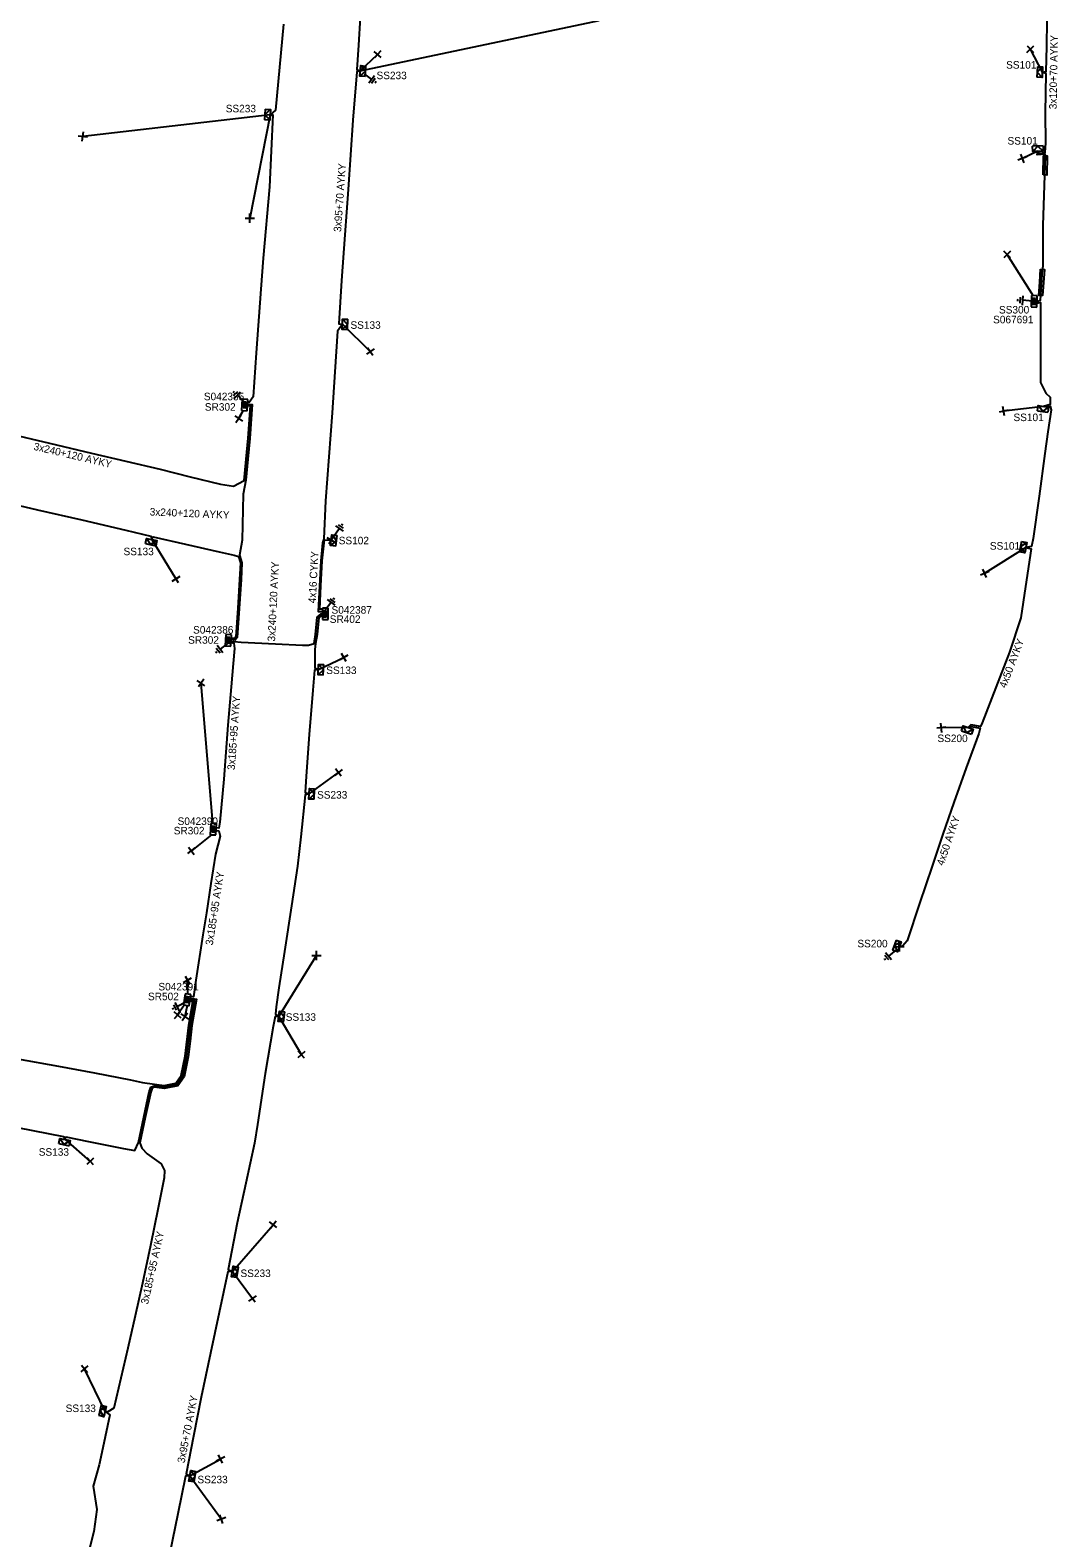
# Model space of a CAD drawing. Extents: x -748492 to -735633, y -1146251 to -1139940.
# Drawn here: x -736609.6 to -736473.2, y -1145586.5 to -1145386.4 of the extents above; entities that cross this region are included whole.
import ezdxf

# ---------------------------------------------------------------- set-up
doc = ezdxf.new("R2010")
doc.units = 0
for name, color, linetype in [('Vrstva 1', 7, 'Continuous'), ('Vrstva 14', 7, 'Continuous'), ('Vrstva 15', 7, 'Continuous'), ('Vrstva 20', 7, 'Continuous'), ('Vrstva 28', 7, 'Continuous'), ('Vrstva 29', 7, 'Continuous'), ('Vrstva 30', 7, 'Continuous'), ('Vrstva 31', 7, 'Continuous'), ('Vrstva 33', 7, 'Continuous'), ('Vrstva 34', 7, 'Continuous'), ('Vrstva 5', 7, 'Continuous'), ('Vrstva 52', 7, 'Continuous'), ('Vrstva 54', 7, 'Continuous'), ('Vrstva 59', 7, 'Continuous'), ('Vrstva 6', 7, 'Continuous'), ('Vrstva 8', 7, 'Continuous'), ('Vrstva 9', 7, 'Continuous')]:
    doc.layers.add(name, color=color, linetype=linetype)

# ---------------------------------------------------------------- blocks, each defined once
blk = doc.blocks.new('NN800')
at = {"layer": 'Vrstva 1'}
for points in [[(-0.44, 0.44), (0.44, -0.44)], [(-0.44, -0.44), (0.44, 0.44)]]:
    blk.add_lwpolyline(points, dxfattribs=at)
blk = doc.blocks.new('NN620')
at = {"layer": 'Vrstva 8'}
for points in [[(0.75, 0), (-0.75, 0)], [(-0.75, 0), (-0.75, -0.75)], [(0.75, -0.75), (0.75, 0)], [(-0.75, -0.75), (0.75, -0.75)], [(0.37, -0.18), (-0.38, -0.18)], [(-0.38, -0.18), (-0.38, -0.56)], [(-0.38, -0.56), (0.37, -0.56)], [(0.32, -0.23), (-0.33, -0.23)], [(-0.33, -0.23), (-0.33, -0.51)], [(-0.33, -0.51), (0.32, -0.51)], [(0.27, -0.27), (-0.28, -0.27)], [(-0.28, -0.27), (-0.28, -0.46)], [(-0.28, -0.46), (0.27, -0.46)], [(0.23, -0.32), (-0.23, -0.32)], [(-0.23, -0.32), (-0.23, -0.42)], [(-0.23, -0.42), (0.23, -0.42)], [(-0.19, -0.37), (0.19, -0.37)], [(0.23, -0.42), (0.23, -0.32)], [(0.27, -0.46), (0.27, -0.27)], [(0.32, -0.51), (0.32, -0.23)], [(0.37, -0.56), (0.37, -0.18)]]:
    blk.add_lwpolyline(points, dxfattribs=at)
blk = doc.blocks.new('NN630')
at = {"layer": 'Vrstva 9'}
for points in [[(0, -0.7), (-0.7, 0)], [(-0.7, -0.7), (-0.7, 0), (0.7, 0), (0.7, -0.7)], [(-0.7, -0.7), (0.7, -0.7)], [(0, -0.7), (0.7, 0)]]:
    blk.add_lwpolyline(points, dxfattribs=at)
blk = doc.blocks.new('NN810')
at = {"layer": 'Vrstva 14'}
for points in [[(0.63, -1.89), (-0.62, -1.89)], [(0, -0.64), (0, -1.89)], [(0.39, -2.2), (-0.4, -2.2)], [(0, -2.52), (-0.12, -2.52)], [(0.14, -2.52), (0, -2.52)]]:
    blk.add_lwpolyline(points, dxfattribs=at)

msp = doc.modelspace()

# ---------------------------------------------------------------- linework, layer by layer
at = {"layer": 'Vrstva 20'}
for points in [[(-736475.18, -1145405.6), (-736475.12, -1145403.05), (-736474.62, -1145403.07), (-736474.68, -1145405.62)], [(-736475.51, -1145418.11), (-736475.01, -1145418.15), (-736475.13, -1145419.88), (-736475.24, -1145421.62), (-736475.74, -1145421.58), (-736475.62, -1145419.85)]]:
    msp.add_lwpolyline(points, close=True, dxfattribs=at)
at = {"layer": 'Vrstva 5'}
for points in [[(-736575.94, -1145385.59), (-736576.48, -1145391.3), (-736577.02, -1145397.02), (-736577.73, -1145397.62), (-736577.38, -1145397.62), (-736577.6, -1145402.41), (-736577.83, -1145407.19), (-736578.66, -1145416.64), (-736578.98, -1145420.74), (-736579.58, -1145429.22), (-736579.97, -1145435.07), (-736580.51, -1145435.82), (-736580.72, -1145435.82)], [(-736565.8, -1145384.68), (-736566.03, -1145388.39), (-736566.23, -1145391.61), (-736565.77, -1145391.79), (-736566.25, -1145391.91), (-736566.77, -1145398.35), (-736567.08, -1145402.94), (-736567.4, -1145407.52), (-736567.83, -1145413.56), (-736568.26, -1145419.61), (-736568.6, -1145425.35), (-736568.15, -1145425.42), (-736568.81, -1145426.32), (-736569.16, -1145431.74), (-736569.5, -1145437.16), (-736569.94, -1145443.01), (-736570.38, -1145448.86), (-736570.63, -1145453.91), (-736570.78, -1145454.41), (-736571.02, -1145456.8), (-736571.36, -1145463.53), (-736570.8, -1145463.56)], [(-736476, -1145422.38), (-736475.51, -1145422.23), (-736475.26, -1145418.13), (-736475.15, -1145417.71), (-736475.15, -1145412.33), (-736474.93, -1145405.61), (-736474.87, -1145403.06), (-736474.89, -1145402.84), (-736475.96, -1145402.94), (-736475.86, -1145402.46), (-736475.76, -1145402.72), (-736474.89, -1145402.64), (-736474.8, -1145401.33), (-736474.85, -1145397.39), (-736474.81, -1145394.71), (-736474.76, -1145392.17), (-736475.27, -1145391.97), (-736474.76, -1145391.87), (-736474.7, -1145388.56), (-736474.63, -1145385.1)], [(-736476.03, -1145422.6), (-736475.53, -1145422.52), (-736475.52, -1145423.23), (-736475.51, -1145428.19), (-736475.5, -1145433.14), (-736474.8, -1145434.57), (-736474.26, -1145435.11), (-736474.25, -1145436.06), (-736475.14, -1145436.31), (-736474.24, -1145436.3), (-736474.12, -1145436.79), (-736474.53, -1145439.69), (-736474.94, -1145442.58), (-736475.72, -1145448.21), (-736476.51, -1145453.84), (-736476.71, -1145454.91), (-736477.48, -1145455.06), (-736476.76, -1145455.21), (-736477.52, -1145460.2), (-736478.15, -1145464.36), (-736479.65, -1145468.92), (-736481.45, -1145473.61), (-736483.24, -1145478.3), (-736483.47, -1145478.81), (-736484.75, -1145478.56), (-736485.13, -1145478.93)], [(-736612.62, -1145439.89), (-736607.03, -1145441.21), (-736601.43, -1145442.52), (-736596.88, -1145443.59), (-736592.32, -1145444.66), (-736588.33, -1145445.66), (-736584.34, -1145446.66), (-736582.58, -1145446.89), (-736581.2, -1145446.17), (-736580.91, -1145443.32), (-736580.64, -1145440.54), (-736580.33, -1145436.25), (-736580.75, -1145436.25)], [(-736580.73, -1145436.05), (-736580.11, -1145436.05), (-736580.44, -1145440.56), (-736580.71, -1145443.33), (-736580.98, -1145446.11), (-736581.31, -1145447.97), (-736581.44, -1145454.08), (-736581.79, -1145456.07), (-736581.48, -1145457.07), (-736581.58, -1145459.29), (-736581.84, -1145463.14), (-736582.09, -1145467), (-736582.36, -1145467.33), (-736582.91, -1145467.27)], [(-736617.85, -1145447.88), (-736608.61, -1145450.04), (-736602.74, -1145451.39), (-736596.87, -1145452.74), (-736593.56, -1145453.56), (-736593.44, -1145453.98), (-736593.26, -1145453.63), (-736588.95, -1145454.6), (-736584.5, -1145455.61), (-736582.51, -1145456.04), (-736581.95, -1145456.23), (-736581.68, -1145457.09), (-736581.78, -1145459.27), (-736582.03, -1145463.1), (-736582.29, -1145466.92), (-736582.46, -1145467.13), (-736582.9, -1145467.07)], [(-736570.8, -1145464.07), (-736570.93, -1145464.08), (-736571.29, -1145464.38), (-736571.5, -1145466.61), (-736571.7, -1145467.79), (-736571.81, -1145468.59), (-736571.82, -1145471.02), (-736571.34, -1145471.25), (-736571.83, -1145471.32), (-736572.06, -1145473.98), (-736572.54, -1145479.88), (-736572.94, -1145485.38), (-736573.07, -1145487.55), (-736572.56, -1145487.73), (-736573.09, -1145487.85), (-736573.66, -1145493.46), (-736574.11, -1145497.33), (-736574.9, -1145502.58), (-736575.84, -1145508.67), (-736576.59, -1145513.49), (-736576.92, -1145516.01), (-736577.03, -1145517), (-736576.57, -1145517.27), (-736577.08, -1145517.3), (-736577.33, -1145518.61), (-736578.4, -1145524.84), (-736579.4, -1145531.61), (-736579.81, -1145534.12), (-736580.95, -1145539.4), (-736582.1, -1145544.67), (-736583.29, -1145550.87), (-736582.74, -1145551.13), (-736583.35, -1145551.17), (-736585.63, -1145561.96), (-736586.89, -1145567.81), (-736587.91, -1145572.98), (-736588.89, -1145577.99), (-736588.39, -1145578.25), (-736588.95, -1145578.29), (-736589.98, -1145583.31), (-736591.05, -1145588.49)], [(-736582.91, -1145467.47), (-736582.49, -1145467.53), (-736581.56, -1145467.59), (-736577.04, -1145467.83), (-736573.42, -1145468), (-736572.63, -1145468.02), (-736571.9, -1145467.8), (-736571.7, -1145466.59), (-736571.49, -1145464.28), (-736570.95, -1145463.85), (-736570.8, -1145463.85)], [(-736582.92, -1145467.67), (-736582.53, -1145467.73), (-736582.47, -1145468.45), (-736582.64, -1145470.44), (-736582.9, -1145473.54), (-736583.33, -1145478.63), (-736583.61, -1145482.19), (-736583.88, -1145485.81), (-736584.43, -1145491.51), (-736584.52, -1145492.3), (-736584.89, -1145492.27)], [(-736584.91, -1145492.62), (-736584.52, -1145492.65), (-736584.37, -1145493.34), (-736585, -1145495.73), (-736585.59, -1145499.63), (-736586.18, -1145503.53), (-736586.65, -1145506.46), (-736587.58, -1145512.47), (-736587.91, -1145514.7), (-736588.29, -1145514.64)], [(-736646.21, -1145526.04), (-736646.02, -1145525.56), (-736640.27, -1145526.59), (-736634.4, -1145527.64), (-736625.94, -1145529.21), (-736617.47, -1145530.78), (-736611.24, -1145532.01), (-736605.16, -1145533.21), (-736604.95, -1145533.61), (-736604.86, -1145533.27), (-736601.85, -1145533.89), (-736597.18, -1145534.81), (-736595.67, -1145535.08), (-736595.21, -1145534.01), (-736593.78, -1145527.27), (-736593.56, -1145526.68), (-736593.02, -1145526.45), (-736591.8, -1145526.65), (-736590.11, -1145526.33), (-736589.35, -1145525.21), (-736588.81, -1145522.6), (-736588.31, -1145518.45), (-736587.75, -1145515.2), (-736588.35, -1145515.07)], [(-736611.26, -1145522.92), (-736605.83, -1145523.87), (-736601.05, -1145524.78), (-736596.27, -1145525.7), (-736594.68, -1145526.04), (-736593.07, -1145526.29), (-736591.8, -1145526.45), (-736590.23, -1145526.15), (-736589.53, -1145525.13), (-736589.01, -1145522.56), (-736588.51, -1145518.42), (-736587.98, -1145515.36), (-736588.39, -1145515.28)], [(-736588.32, -1145514.86), (-736587.5, -1145514.99), (-736588.11, -1145518.47), (-736588.36, -1145520.55), (-736588.61, -1145522.63), (-736589.16, -1145525.29), (-736589.99, -1145526.51), (-736591.79, -1145526.85), (-736593.12, -1145526.69), (-736593.39, -1145526.8), (-736593.58, -1145527.33), (-736594.3, -1145530.69), (-736595.01, -1145534.05), (-736594.76, -1145534.76), (-736594.05, -1145535.53), (-736592.2, -1145536.83), (-736591.76, -1145537.72), (-736591.78, -1145538.68), (-736592.57, -1145542.7), (-736593.63, -1145547.7), (-736594.69, -1145552.69), (-736595.65, -1145557.01), (-736596.61, -1145561.32), (-736597.55, -1145565.28), (-736598.48, -1145569.25), (-736599.27, -1145569.75), (-736599.64, -1145569.73), (-736599.02, -1145570.16), (-736599.94, -1145574.52), (-736600.4, -1145576.79), (-736601.21, -1145579.61), (-736600.72, -1145582.74), (-736601.14, -1145585.66), (-736602.03, -1145589.12)]]:
    msp.add_lwpolyline(points, dxfattribs=at)
at = {"layer": 'Vrstva 52'}
for points in [[(-736570.8, -1145463.25), (-736571.15, -1145463.25), (-736570.99, -1145460.13), (-736570.82, -1145456.82), (-736570.5, -1145454.04), (-736569.64, -1145454.07)], [(-736485.13, -1145478.93), (-736484.71, -1145478.78), (-736483.54, -1145479.01), (-736483.72, -1145479.72), (-736485.38, -1145484.3), (-736487.03, -1145488.89), (-736488.46, -1145493.11), (-736489.9, -1145497.33), (-736491.57, -1145502.28), (-736493.23, -1145507.24), (-736493.83, -1145507.96), (-736494.25, -1145508.06)]]:
    msp.add_lwpolyline(points, dxfattribs=at)
at = {"layer": 'Vrstva 59'}
for points in [[(-736565.77, -1145391.79), (-736534.07, -1145385.08)], [(-736565.77, -1145391.79), (-736563.48, -1145389.61)], [(-736475.27, -1145391.97), (-736476.87, -1145388.91)], [(-736577.73, -1145397.62), (-736602.58, -1145400.51)], [(-736577.73, -1145397.62), (-736580.43, -1145411.32)], [(-736475.86, -1145402.46), (-736477.93, -1145403.41)], [(-736476.45, -1145421.67), (-736479.93, -1145416.16)], [(-736568.15, -1145425.42), (-736564.46, -1145429.04)], [(-736475.14, -1145436.31), (-736480.41, -1145436.95)], [(-736581.33, -1145436.87), (-736581.93, -1145437.94)], [(-736593.44, -1145453.98), (-736590.24, -1145459.21)], [(-736477.48, -1145455.06), (-736482.92, -1145458.47)], [(-736571.34, -1145471.25), (-736567.96, -1145469.64)], [(-736585.34, -1145491.67), (-736586.9, -1145473.04)], [(-736485.13, -1145478.93), (-736488.68, -1145478.96)], [(-736572.56, -1145487.73), (-736568.68, -1145484.9)], [(-736585.53, -1145493.17), (-736588.18, -1145495.29)], [(-736576.57, -1145517.27), (-736571.58, -1145509.18)], [(-736588.65, -1145514.31), (-736588.71, -1145512.46)], [(-736589.09, -1145515.76), (-736590.01, -1145517.09)], [(-736588.73, -1145515.81), (-736589.05, -1145517.3)], [(-736576.57, -1145517.27), (-736573.58, -1145522.37)], [(-736604.95, -1145533.61), (-736601.61, -1145536.52)], [(-736582.74, -1145551.13), (-736577.32, -1145544.92)], [(-736582.74, -1145551.13), (-736580.09, -1145554.71)], [(-736599.64, -1145569.73), (-736602.35, -1145564.04)], [(-736588.39, -1145578.25), (-736584.32, -1145576.02)], [(-736588.39, -1145578.25), (-736584.21, -1145584)]]:
    msp.add_lwpolyline(points, dxfattribs=at)

# ---------------------------------------------------------------- block references
at = {"layer": 'Vrstva 15'}
for p, rotation in [((-736565.77, -1145391.79), 52.60987786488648), ((-736476, -1145422.38), -94.24347418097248), ((-736580.74, -1145436.15), -134.66097771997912), ((-736569.64, -1145454.07), 145.3047610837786), ((-736570.8, -1145463.85), 143.18239721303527), ((-736582.91, -1145467.37), -51.34019164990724), ((-736494.25, -1145508.06), -49.39876392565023), ((-736588.36, -1145515.11), -62.94239442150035)]:
    msp.add_blockref('NN810', p, dxfattribs=dict(at, rotation=rotation))
at = {"layer": 'Vrstva 28'}
for p, rotation in [((-736476, -1145422.38), -91.1772222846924), ((-736580.74, -1145436.15), -93.52136389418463), ((-736570.8, -1145463.85), 90.18729716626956), ((-736582.91, -1145467.37), -92.44253614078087), ((-736584.9, -1145492.44), -92.2815138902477), ((-736588.36, -1145515.11), -98.28944442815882)]:
    msp.add_blockref('NN620', p, dxfattribs=dict(at, rotation=rotation))
at = {"layer": 'Vrstva 31'}
for p, rotation in [((-736565.77, -1145391.79), 85.91442220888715), ((-736475.27, -1145391.97), -92.54910001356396), ((-736577.73, -1145397.62), -93.4681722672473), ((-736475.86, -1145402.46), -179.48372496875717), ((-736568.15, -1145425.42), 88.43072220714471), ((-736475.14, -1145436.31), -7.61460269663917), ((-736593.44, -1145453.98), -12.116858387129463), ((-736569.64, -1145454.07), 82.53478607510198), ((-736477.48, -1145455.06), -100.61975277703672), ((-736571.34, -1145471.25), 86.60024721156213), ((-736485.13, -1145478.93), -18.68730277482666), ((-736572.56, -1145487.73), 87.22975275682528), ((-736494.25, -1145508.06), -109.51268603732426), ((-736576.57, -1145517.27), 82.40532225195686), ((-736604.95, -1145533.61), -12.15971664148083), ((-736582.74, -1145551.13), 80.8789722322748), ((-736599.64, -1145569.73), -103.29322503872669), ((-736588.39, -1145578.25), 79.7830916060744)]:
    msp.add_blockref('NN630', p, dxfattribs=dict(at, rotation=rotation))
at = {"layer": 'Vrstva 34'}
for p, rotation in [((-736563.48, -1145389.61), -176.79640282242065), ((-736476.87, -1145388.91), -1.3496251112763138), ((-736602.58, -1145400.51), 127.71111112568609), ((-736477.93, -1145403.41), 155.77221930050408), ((-736580.43, -1145411.32), 45), ((-736479.93, -1145416.16), 180), ((-736564.46, -1145429.04), 170.62294736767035), ((-736480.41, -1145436.95), 145.4914082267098), ((-736581.93, -1145437.94), 10.124747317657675), ((-736569.64, -1145454.07), -164.62369161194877), ((-736482.92, -1145458.47), 158.69413890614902), ((-736590.24, -1145459.21), 167.63744729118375), ((-736567.96, -1145469.64), 166.2825833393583), ((-736586.9, -1145473.04), -170.40113331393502), ((-736488.68, -1145478.96), 141.18872779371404), ((-736568.68, -1145484.9), 172.95785003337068), ((-736588.18, -1145495.29), -6.599855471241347), ((-736494.25, -1145508.06), 137.1210138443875), ((-736571.58, -1145509.18), 45), ((-736588.71, -1145512.46), -14.03624454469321), ((-736590.01, -1145517.09), 91.1233193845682), ((-736589.05, -1145517.3), 99.46223329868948), ((-736573.58, -1145522.37), 177.55025547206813), ((-736601.61, -1145536.52), 177.81834168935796), ((-736577.32, -1145544.92), -173.46782223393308), ((-736580.09, -1145554.71), 171.17606668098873), ((-736602.35, -1145564.04), -4.969855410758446), ((-736584.32, -1145576.02), 161.72729721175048), ((-736584.21, -1145584), 154.99809715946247)]:
    msp.add_blockref('NN800', p, dxfattribs=dict(at, rotation=rotation))

# ---------------------------------------------------------------- texts
at = {"layer": 'Vrstva 29'}
for s, p in [('S067691', (-736481.81, -1145425.29)), ('S042385', (-736586.53, -1145435.5)), ('S042387', (-736569.59, -1145463.83)), ('S042386', (-736587.96, -1145466.47)), ('S042390', (-736590.01, -1145491.87)), ('S042391', (-736592.56, -1145513.83))]:
    msp.add_text(s, height=1, dxfattribs=at).set_placement(p)
at = {"layer": 'Vrstva 30'}
for s, p in [('SS300', (-736481.03, -1145423.99)), ('SR302', (-736586.4, -1145436.89)), ('SR402', (-736569.83, -1145465.05)), ('SR302', (-736588.62, -1145467.82)), ('SR302', (-736590.53, -1145493.12)), ('SR502', (-736593.94, -1145515.13))]:
    msp.add_text(s, height=1, dxfattribs=at).set_placement(p)
at = {"layer": 'Vrstva 33'}
for s, p in [('SS233', (-736563.62, -1145392.89)), ('SS101', (-736480.08, -1145391.49)), ('SS233', (-736583.63, -1145397.29)), ('SS101', (-736479.9, -1145401.57)), ('SS133', (-736567.08, -1145426.02)), ('SS101', (-736479.11, -1145438.27)), ('SS102', (-736568.64, -1145454.62)), ('SS101', (-736482.24, -1145455.33)), ('SS133', (-736597.19, -1145456.07)), ('SS133', (-736570.29, -1145471.84)), ('SS200', (-736489.2, -1145480.87)), ('SS233', (-736571.51, -1145488.37)), ('SS200', (-736499.82, -1145508.11)), ('SS133', (-736575.67, -1145517.86)), ('SS133', (-736608.44, -1145535.77)), ('SS233', (-736581.67, -1145551.87)), ('SS133', (-736604.87, -1145569.79)), ('SS233', (-736587.38, -1145579.24))]:
    msp.add_text(s, height=1, dxfattribs=at).set_placement(p)
at = {"layer": 'Vrstva 54'}
for s, rotation, p in [('4x16 CYKY', 87.05, (-736571.68, -1145462.47)), ('4x50 AYKY', 71.22, (-736488.4, -1145497.35))]:
    msp.add_text(s, height=1, rotation=rotation, dxfattribs=at).set_placement(p)
at = {"layer": 'Vrstva 6'}
for s, rotation, p in [('3x120+70 AYKY', 89.04, (-736473.38, -1145396.89)), ('3x95+70 AYKY', 85.931, (-736568.32, -1145413.2)), ('3x240+120 AYKY', 346.774, (-736609.19, -1145442.07)), ('3x240+120 AYKY', 357.627, (-736593.73, -1145450.79)), ('3x240+120 AYKY', 87.13, (-736577.09, -1145467.54)), ('4x50 AYKY', 69.057, (-736480.12, -1145473.79)), ('3x185+95 AYKY', 85.74, (-736582.43, -1145484.61)), ('3x185+95 AYKY', 81.211, (-736585.35, -1145507.89)), ('3x185+95 AYKY', 77.457, (-736593.94, -1145555.55)), ('3x95+70 AYKY', 78.882, (-736589.09, -1145576.62))]:
    msp.add_text(s, height=1, rotation=rotation, dxfattribs=at).set_placement(p)

doc.saveas('drawing.dxf')
